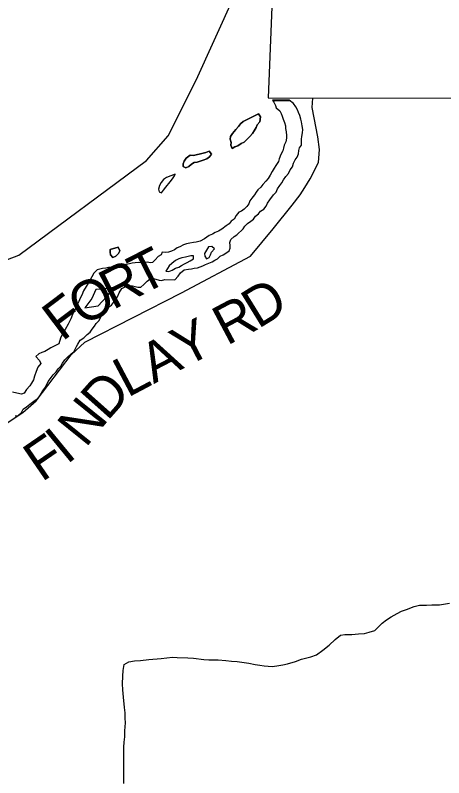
# Model space of a CAD drawing. Extents: x 1588073 to 2013523, y 1090242 to 1357120.
# Drawn here: x 1736650 to 1739887, y 1255544 to 1261308 of the extents above; entities that cross this region are included whole.
import ezdxf

# ---------------------------------------------------------------- set-up
doc = ezdxf.new("R2010")
doc.units = 0
for name, color, linetype in [('GM_X_Adjacent_County', 7, 'Continuous'), ('GM_X_County', 7, 'Continuous'), ('GM_X_County_Road', 7, 'Continuous'), ('GM_X_County_Road_Text', 7, 'Continuous'), ('GM_X_Major_River', 7, 'Continuous'), ('GM_X_Minor_Lake', 7, 'Continuous'), ('GM_X_Minor_River', 7, 'Continuous'), ('GM_X_State_Route', 7, 'Continuous'), ('GM_X_Township', 7, 'Continuous')]:
    doc.layers.add(name, color=color, linetype=linetype)

msp = doc.modelspace()

# ---------------------------------------------------------------- linework, layer by layer
at = {"layer": 'GM_X_Adjacent_County'}
msp.add_lwpolyline([(1738606.2, 1261810.8), (1738561.5, 1260682.9), (1738897.5, 1260682), (1743909.5, 1260685.3)], dxfattribs=at)
at = {"layer": 'GM_X_County'}
msp.add_lwpolyline([(1738606.2, 1261810.8), (1738561.5, 1260682.9), (1738897.5, 1260682), (1743909.5, 1260685.3)], dxfattribs=at)
at = {"layer": 'GM_X_County_Road'}
msp.add_lwpolyline([(1736558.8, 1258205.8), (1736706.8, 1258303.6), (1736808.5, 1258394.2), (1737072.9, 1258740.7), (1737176.7, 1258837.2), (1737906.5, 1259210.2), (1738428.2, 1259486.3), (1738598, 1259692.1), (1738743.3, 1259872.2), (1738802.8, 1259949.4), (1738837.8, 1260004.9), (1738879, 1260072.4), (1738941.2, 1260195.7), (1738948.8, 1260293.8), (1738937.3, 1260388.1), (1738909.4, 1260532.1), (1738894.4, 1260609.4), (1738897.4, 1260682)], dxfattribs=at)
at = {"layer": 'GM_X_Major_River'}
msp.add_line((1738720.4, 1260666.4), (1738594.8, 1260666), dxfattribs=at)
for points in [[(1738466.4, 1259788.8), (1738486.7, 1259806.5), (1738503, 1259826.3), (1738529.3, 1259841.9), (1738545.6, 1259863.8), (1738556, 1259887.6), (1738572.3, 1259911.5), (1738600.9, 1259949.1), (1738621.3, 1259970.8), (1738631.6, 1259994.8), (1738650.1, 1260020.5), (1738664.4, 1260040.4), (1738676.7, 1260064.2), (1738695.1, 1260088), (1738715.5, 1260111.8), (1738727.9, 1260139.6), (1738744.2, 1260161.4), (1738752.7, 1260189.4), (1738765.1, 1260215.2), (1738779.4, 1260235.1), (1738789.8, 1260261), (1738792.1, 1260285), (1738798.4, 1260304.9), (1738812.7, 1260324.8), (1738813.4, 1260370.8), (1738815.7, 1260390.8), (1738820.1, 1260418.8), (1738822.5, 1260444.9), (1738819, 1260473), (1738813.4, 1260501.1), (1738807.7, 1260523.2), (1738800.1, 1260549.4), (1738790.4, 1260571.6), (1738782.7, 1260593.7), (1738771, 1260616), (1738753.4, 1260640.3), (1738720.4, 1260666.4)], [(1738594.8, 1260666), (1738603.3, 1260650.5), (1738617, 1260626.2), (1738621.7, 1260608.3), (1738648.4, 1260585.7), (1738660.1, 1260565.5), (1738667.8, 1260545.3), (1738673.5, 1260521.2), (1738685.2, 1260497), (1738690.8, 1260472.8), (1738692.5, 1260452.8), (1738696.1, 1260426.7), (1738699.7, 1260398.6), (1738699.4, 1260378.5), (1738695, 1260350.5), (1738682.6, 1260326.7), (1738676.3, 1260302.7), (1738672, 1260282.7), (1738657.5, 1260254.9), (1738643, 1260223), (1738638.7, 1260203.1), (1738618.2, 1260171.3), (1738605.9, 1260151.4), (1738591.6, 1260127.6), (1738575.1, 1260099.8), (1738560.7, 1260073.9)], [(1738560.7, 1260073.9), (1738542.4, 1260054.2), (1738520, 1260028.5), (1738505.7, 1260008.6), (1738483.4, 1259988.9), (1738471.1, 1259969.1), (1738456.8, 1259949.2), (1738438.4, 1259925.4), (1738422, 1259903.6), (1738413.7, 1259881.7), (1738399.4, 1259861.9), (1738379.1, 1259842.1), (1738358.8, 1259826.4), (1738338.7, 1259818.7), (1738318.3, 1259792.9), (1738303.8, 1259765.1), (1738281.6, 1259751.4), (1738267.3, 1259731.6), (1738243, 1259715.9), (1738210.6, 1259690.3), (1738186.4, 1259676.6), (1738160.2, 1259665), (1738140, 1259653.3), (1738115.8, 1259641.6), (1738079.4, 1259618.1), (1738047.1, 1259600.5), (1738017, 1259593), (1737996.9, 1259589.2), (1737968.8, 1259585.7), (1737944.7, 1259580), (1737920.5, 1259572.3), (1737894.3, 1259556.7), (1737874.1, 1259549), (1737853.9, 1259535.2), (1737829.7, 1259523.6), (1737807.6, 1259517.9), (1737787.5, 1259514.2), (1737759.5, 1259516.6), (1737753.2, 1259496.6), (1737731, 1259482.9), (1737706.6, 1259459.2), (1737688.3, 1259439.5), (1737668.2, 1259435.8), (1737648.3, 1259440.1), (1737628.2, 1259438.4), (1737604.2, 1259436.7), (1737580.2, 1259439.1), (1737556.1, 1259435.4), (1737534, 1259433.7), (1737513.9, 1259428), (1737473.8, 1259420.6), (1737451.7, 1259416.9), (1737421.5, 1259407.3), (1737401.5, 1259405.6), (1737379.4, 1259404), (1737355.3, 1259400.3), (1737335.2, 1259396.6), (1737309.2, 1259393), (1737289.1, 1259389.2), (1737269, 1259383.5), (1737244.6, 1259357.8), (1737213.7, 1259302.2), (1737201.4, 1259282.3), (1737185, 1259256.5), (1737164.5, 1259224.7), (1737152, 1259190.9), (1737141.6, 1259169), (1737131.2, 1259143.1), (1737118.9, 1259119.2), (1737108.5, 1259095.3), (1737098.2, 1259075.4), (1737081.7, 1259045.6), (1737069.3, 1259013.7), (1737061, 1258993.8), (1737050.6, 1258971.9), (1737028, 1258932.2), (1737005.4, 1258894.4), (1736993, 1258866.6), (1736980.3, 1258824.6), (1736958.2, 1258815), (1736919.8, 1258793.5), (1736899.6, 1258779.8), (1736873.4, 1258766.1), (1736851.2, 1258758.4), (1736829, 1258748.7), (1736806.7, 1258727), (1736832.3, 1258698.6), (1736844, 1258676.3), (1736821.5, 1258648.6), (1736807, 1258614.8), (1736794.5, 1258578.9), (1736788.1, 1258552.9), (1736773.7, 1258527.1), (1736761.4, 1258505.2), (1736734.9, 1258477.6), (1736718.5, 1258451.8), (1736696.4, 1258444.1), (1736662.4, 1258450.6), (1736630.5, 1258459.1)], [(1736649.9, 1258278.4), (1736671.9, 1258282.1), (1736698.3, 1258305.8), (1736710.7, 1258329.6), (1736735, 1258347.3), (1736759.3, 1258369), (1736791.7, 1258390.6), (1736822.1, 1258414.1), (1736840.5, 1258437.9), (1736858.9, 1258467.7), (1736877.4, 1258495.5), (1736900, 1258539.3), (1736914.3, 1258559.1), (1736936.8, 1258588.8), (1736959.2, 1258612.5), (1736975.5, 1258634.3), (1736993.8, 1258654.1), (1737008.2, 1258677.9), (1737024.6, 1258701.8), (1737044.9, 1258723.5), (1737071.3, 1258749.2), (1737091.6, 1258762.9), (1737103.9, 1258782.8), (1737112.2, 1258802.7), (1737122.5, 1258822.6), (1737140.9, 1258852.3), (1737167.2, 1258870), (1737193.6, 1258893.7), (1737215.9, 1258911.4), (1737232.3, 1258935.2), (1737248.6, 1258957), (1737260.9, 1258976.8), (1737281.2, 1258996.6), (1737308.1, 1259050.3), (1737334.6, 1259084), (1737354.9, 1259101.7), (1737377.2, 1259117.4), (1737391.5, 1259137.2), (1737407.8, 1259159), (1737422.1, 1259178.9), (1737434.6, 1259208.8), (1737455.1, 1259242.5), (1737485.4, 1259258.1), (1737511.5, 1259263.7), (1737535.5, 1259261.4), (1737577.4, 1259252.8), (1737599.4, 1259252.4), (1737621.7, 1259272.1), (1737646.1, 1259297.8), (1737670.4, 1259315.5), (1737694.5, 1259317.1), (1737736.4, 1259304.5), (1737756.3, 1259302.2), (1737780.5, 1259309.9), (1737856.6, 1259308.8), (1737881, 1259336.4), (1737899.4, 1259360.2), (1737925.7, 1259383.9), (1737957.9, 1259389.4), (1737981.9, 1259391.1), (1738002, 1259394.8), (1738026.1, 1259398.4), (1738046.2, 1259406.2), (1738068.4, 1259413.8), (1738088.5, 1259423.6), (1738112.7, 1259433.2), (1738138.9, 1259444.9), (1738159.1, 1259456.6), (1738179.3, 1259466.3), (1738197.6, 1259486.1), (1738219.8, 1259495.8), (1738242, 1259509.5), (1738266.3, 1259527.2), (1738274.6, 1259547.1), (1738274.9, 1259567.1), (1738271.2, 1259589.2), (1738279.6, 1259613.2), (1738303.9, 1259634.8), (1738324.1, 1259648.6), (1738370.9, 1259694), (1738385.2, 1259713.8), (1738405.5, 1259733.5), (1738429.8, 1259751.2), (1738450, 1259767), (1738466.4, 1259788.8)], [(1738111, 1259557.6), (1738079.8, 1259507.9), (1738081.5, 1259487.8), (1738095.2, 1259467.6), (1738115.3, 1259475.3), (1738125.7, 1259497.2), (1738134, 1259517.1), (1738154.3, 1259540.8)], [(1738154.3, 1259540.8), (1738134.6, 1259559.2), (1738111, 1259557.6)], [(1737997.1, 1259467), (1737997.4, 1259489), (1737977.4, 1259489.3), (1737957.3, 1259483.6), (1737935.2, 1259477.9), (1737909.1, 1259474.3), (1737884.9, 1259466.6), (1737860.7, 1259453), (1737834.3, 1259431.3), (1737812.1, 1259413.6), (1737787.4, 1259373.9)], [(1737787.4, 1259373.9), (1737811.4, 1259369.5), (1737835.6, 1259381.2), (1737861.8, 1259394.8), (1737886, 1259404.5), (1737906.2, 1259416.2), (1737928.4, 1259427.9), (1737948.6, 1259437.7), (1737972.8, 1259451.3), (1737997.1, 1259467), (1737997.4, 1259489), (1737977.4, 1259489.3), (1737957.3, 1259483.6), (1737935.2, 1259477.9), (1737909.1, 1259474.3), (1737884.9, 1259466.6), (1737860.7, 1259453), (1737834.3, 1259431.3), (1737812.1, 1259413.6), (1737787.4, 1259373.9)], [(1737787.4, 1259373.9), (1737811.4, 1259369.5), (1737835.6, 1259381.2), (1737861.8, 1259394.8), (1737886, 1259404.5), (1737906.2, 1259416.2), (1737928.4, 1259427.9), (1737948.6, 1259437.7), (1737972.8, 1259451.3), (1737997.1, 1259467)], [(1737277.3, 1259111.2), (1737340, 1259178.1), (1737397.1, 1259249.4), (1737326.9, 1259240.4), (1737258.8, 1259235.4), (1737227.7, 1259167.7), (1737176.6, 1259096.3)], [(1737176.6, 1259096.3), (1737277.3, 1259111.2)]]:
    msp.add_lwpolyline(points, dxfattribs=at)
at = {"layer": 'GM_X_Minor_Lake'}
for points in [[(1738487.9, 1260562), (1738372.9, 1260505.6), (1738352.6, 1260487.8), (1738336.3, 1260468), (1738315.9, 1260444.3), (1738291.4, 1260412.6), (1738275.1, 1260390.8), (1738272.8, 1260370.8), (1738280.4, 1260346.6), (1738280.1, 1260324.6), (1738287.8, 1260300.4), (1738310, 1260312.1)], [(1738487.9, 1260562), (1738503.6, 1260539.7), (1738497, 1260501.8), (1738478.7, 1260480), (1738470.3, 1260458.1), (1738454, 1260434.2), (1738441.6, 1260414.4), (1738421.3, 1260390.6), (1738378.6, 1260349.2), (1738356.4, 1260337.5), (1738332.1, 1260319.8), (1738310, 1260312.1), (1738287.8, 1260300.4), (1738280.1, 1260324.6), (1738280.4, 1260346.6), (1738272.8, 1260370.8), (1738275.1, 1260390.8), (1738291.4, 1260412.6), (1738315.9, 1260444.3), (1738336.3, 1260468), (1738352.6, 1260487.8), (1738372.9, 1260505.6), (1738487.9, 1260562)], [(1738310, 1260312.1), (1738332.1, 1260319.8), (1738356.4, 1260337.5), (1738378.6, 1260349.2), (1738421.3, 1260390.6), (1738441.6, 1260414.4), (1738454, 1260434.2), (1738470.3, 1260458.1), (1738478.7, 1260480), (1738497, 1260501.8), (1738503.6, 1260539.7), (1738487.9, 1260562)], [(1738069, 1260265.6), (1738091.1, 1260271.2), (1738115.3, 1260280.9), (1738133, 1260258.6), (1738118.6, 1260236.8), (1738098.4, 1260223), (1738070.2, 1260213.4), (1738046.1, 1260205.8), (1738023.9, 1260198.1), (1738001.9, 1260194.4), (1737981.7, 1260182.7), (1737961.4, 1260164.9), (1737939.2, 1260155.2), (1737919.3, 1260163.6), (1737917.6, 1260185.6), (1737925.9, 1260205.5), (1737942.3, 1260227.3), (1737970.7, 1260251), (1737996.6, 1260246.6), (1738069, 1260265.6)], [(1738001.9, 1260194.4), (1738023.9, 1260198.1), (1738046.1, 1260205.8), (1738070.2, 1260213.4), (1738098.4, 1260223), (1738118.6, 1260236.8), (1738133, 1260258.6), (1738115.3, 1260280.9), (1738091.1, 1260271.2), (1738069, 1260265.6)], [(1738069, 1260265.6), (1737996.6, 1260246.6), (1737970.7, 1260251), (1737942.3, 1260227.3), (1737925.9, 1260205.5), (1737917.6, 1260185.6), (1737919.3, 1260163.6), (1737939.2, 1260155.2), (1737961.4, 1260164.9), (1737981.7, 1260182.7), (1738001.9, 1260194.4)], [(1737791.9, 1260081.3), (1737769.7, 1260065.6), (1737751.3, 1260043.8), (1737739, 1260019.9), (1737732.6, 1259994), (1737736.2, 1259971.8), (1737756.2, 1259965.6), (1737770.5, 1259985.4), (1737786.9, 1260009.2), (1737819.5, 1260048.8), (1737837.8, 1260070.6), (1737852.2, 1260094.4), (1737857.3, 1260105.6)], [(1737857.3, 1260105.6), (1737791.9, 1260081.3)], [(1737427.7, 1259553.5), (1737367.3, 1259536.4), (1737367.1, 1259516.4), (1737370.8, 1259496.3), (1737388.5, 1259476)], [(1737427.7, 1259553.5), (1737439.3, 1259527.3), (1737431, 1259507.4), (1737410.7, 1259487.7), (1737388.5, 1259476), (1737370.8, 1259496.3), (1737367.1, 1259516.4), (1737367.3, 1259536.4), (1737427.7, 1259553.5)], [(1737388.5, 1259476), (1737410.7, 1259487.7), (1737431, 1259507.4), (1737439.3, 1259527.3), (1737427.7, 1259553.5)]]:
    msp.add_lwpolyline(points, dxfattribs=at)
at = {"layer": 'GM_X_Minor_River'}
msp.add_line((1738597.4, 1260663.4), (1738729.5, 1260661.4), dxfattribs=at)
msp.add_lwpolyline([(1737469.5, 1255500.9), (1737470.9, 1255631.1), (1737469.4, 1255681.2), (1737470.4, 1255775.4), (1737472.8, 1255813.5), (1737477.2, 1255853.5), (1737477.7, 1255897.6), (1737482.3, 1255959.7), (1737480.6, 1255993.8), (1737481.1, 1256033.9), (1737475.5, 1256074), (1737468.3, 1256154.2), (1737462.9, 1256208.4), (1737461.3, 1256252.5), (1737461.9, 1256310.6), (1737466.4, 1256354.7), (1737472.8, 1256398.7), (1737509.1, 1256420.4), (1737551.2, 1256428), (1737597.2, 1256429.5), (1737659.4, 1256436.9), (1737753.5, 1256445.9), (1737837.7, 1256455.1), (1737873.7, 1256452.7), (1737953.7, 1256449.9), (1737995.7, 1256447.5), (1738073.7, 1256438.6), (1738113.7, 1256436.2), (1738183.7, 1256435.5), (1738241.7, 1256430.9), (1738283.7, 1256424.5), (1738327.7, 1256422), (1738415.6, 1256409.1), (1738463.6, 1256400.6), (1738497.5, 1256394.2), (1738531.5, 1256389.9), (1738591.5, 1256385.2), (1738625.6, 1256390.9), (1738671.7, 1256398.4), (1738705.8, 1256406.1), (1738768, 1256423.5), (1738812.2, 1256441.1), (1738884.5, 1256458.4), (1738926.7, 1256474), (1738975.1, 1256507.6), (1739021.5, 1256545.2), (1739066, 1256588.8), (1739106.3, 1256622.5), (1739140.4, 1256626.1), (1739192.4, 1256625.6), (1739242.5, 1256631.1), (1739288.6, 1256634.6), (1739324.7, 1256644.3), (1739366.9, 1256657.9), (1739421.5, 1256713.4), (1739455.8, 1256737.1), (1739490, 1256760.8), (1739534.3, 1256784.4), (1739568.6, 1256804.1), (1739606.7, 1256815.8), (1739663, 1256839.2), (1739703.1, 1256848.8), (1739757.2, 1256848.3), (1739797.2, 1256849.9), (1739855.3, 1256851.3), (1739931.4, 1256864.5)], dxfattribs=at)
at = {"layer": 'GM_X_State_Route'}
msp.add_lwpolyline([(1735885.3, 1259216.5), (1736377.7, 1259381.4), (1736676.2, 1259494.4), (1737640.7, 1260208.9), (1737804.3, 1260396.5), (1738016.2, 1260815.8), (1738302.1, 1261446.2), (1738606.2, 1261810.8)], dxfattribs=at)
at = {"layer": 'GM_X_Township'}
msp.add_lwpolyline([(1738606.2, 1261810.8), (1738561.5, 1260682.9), (1738897.5, 1260682), (1743909.5, 1260685.3)], dxfattribs=at)

# ---------------------------------------------------------------- texts
at = {"layer": 'GM_X_County_Road_Text'}
for s, rotation, p in [('T', 27.14627, (1737606, 1259189.9)), ('R', 27.11139, (1737386.5, 1259077.5)), ('O', 28.27584, (1737155.5, 1258953.2)), ('D', 31.63082, (1738484.2, 1258933.1)), ('F', 37.0761, (1737004.2, 1258837.7)), ('R', 27.99097, (1738248.6, 1258807.1)), ('Y', 27.48878, (1737929.9, 1258641.3)), ('A', 27.53441, (1737695.9, 1258519.2)), ('L', 27.9298, (1737498.1, 1258414.4)), ('D', 48.348, (1737344.8, 1258234.5)), ('N', 51.13157, (1737181.6, 1258031.9)), ('F', 34.45444, (1736849.8, 1257774.6)), ('I', 39.40959, (1737039.3, 1257906.1))]:
    msp.add_text(s, height=300, rotation=rotation, dxfattribs=at).set_placement(p)

doc.saveas('drawing.dxf')
